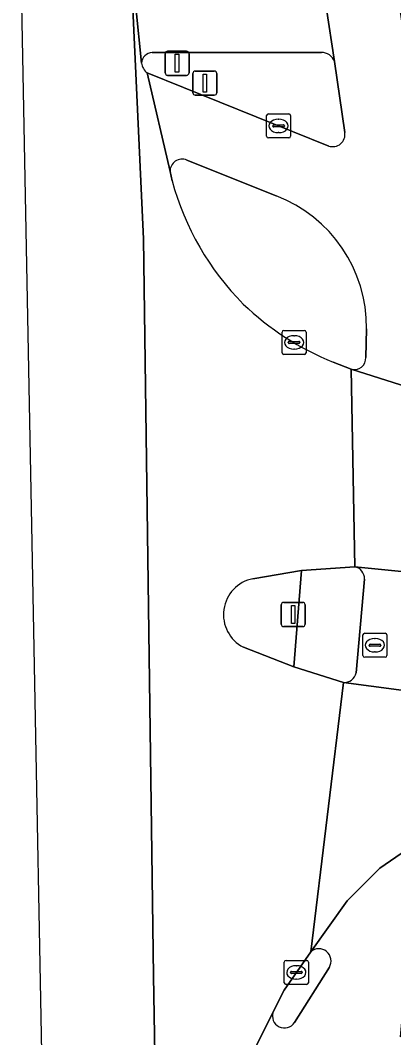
# Model space of a CAD drawing. Extents: x 163008 to 163854, y 382777 to 383982.
# Drawn here: x 163185.58 to 163201.11, y 383251.53 to 383293.81 of the extents above; entities that cross this region are included whole.
import ezdxf

# ---------------------------------------------------------------- set-up
doc = ezdxf.new("R2010")
doc.units = 0
for name, color, linetype in [('IMGEO_Drukknoppaal', 7, 'Continuous'), ('IMGEO_Fietspad_gesloten', 7, 'Continuous'), ('IMGEO_Fietspad_open', 7, 'Continuous'), ('IMGEO_Kolk', 7, 'Continuous'), ('IMGEO_Lichtmast', 7, 'Continuous'), ('IMGEO_Rijbaan_lokaal_gesloten', 7, 'Continuous'), ('IMGEO_Rijbaan_regionaal_gesloten', 7, 'Continuous'), ('IMGEO_Rioolput', 7, 'Continuous'), ('IMGEO_Verkeerseiland_gesloten', 7, 'Continuous'), ('IMGEO_Verkeerseiland_open', 7, 'Continuous'), ('IMGEO_Verkeersregelinstallatiepaal', 7, 'Continuous'), ('IMGEO_Voetpad_open', 7, 'Continuous')]:
    doc.layers.add(name, color=color, linetype=linetype)

msp = doc.modelspace()

# ---------------------------------------------------------------- linework, layer by layer
at = {"layer": 'IMGEO_Drukknoppaal'}
for p, q in [((163192.757, 383290.799), (163192.757, 383291.599)), ((163192.757, 383291.599), (163192.757, 383290.799)), ((163192.857, 383291.699), (163193.647, 383291.699)), ((163193.647, 383291.699), (163192.857, 383291.699)), ((163193.747, 383291.599), (163193.747, 383290.799)), ((163193.747, 383290.799), (163193.747, 383291.599)), ((163193.647, 383290.699), (163192.857, 383290.699)), ((163192.857, 383290.699), (163193.647, 383290.699))]:
    msp.add_line(p, q, dxfattribs=at)
msp.add_lwpolyline([(163193.177, 383291.574), (163193.327, 383291.574), (163193.327, 383290.824), (163193.177, 383290.824), (163193.177, 383291.574)], dxfattribs=at)
for centre, start, end in [((163192.857, 383291.599), 90, 180), ((163192.857, 383291.599), 90, 180), ((163193.647, 383291.599), 0, 90), ((163193.647, 383291.599), 360, 90), ((163192.857, 383290.799), 180, 270), ((163192.857, 383290.799), 180, 270), ((163193.647, 383290.799), 270, 0), ((163193.647, 383290.799), 270, 0)]:
    msp.add_arc(centre, 0.1, start, end, dxfattribs=at)
at = {"layer": 'IMGEO_Fietspad_gesloten'}
for points in [[(163202.024, 383289.81), (163200.928, 383297.28), (163197.963, 383296.894), (163197.948, 383296.66), (163198.641, 383292.097), (163199.075, 383289.153)], [(163198.403, 383288.585), (163190.86, 383291.621), (163191.806, 383287.524)], [(163192.508, 383287.999), (163196.221, 383286.512)], [(163199.981, 383280.993), (163199.947, 383279.802)], [(163199.336, 383279.308), (163203.137, 383278.103)], [(163228.473, 383259.44), (163208.243, 383253.544), (163206.644, 383253.146), (163201.384, 383251.559), (163202.119, 383259.664), (163200.526, 383258.574), (163199.166, 383257.21), (163197.655, 383255.103)], [(163198.433, 383254.456), (163196.981, 383252.158)], [(163196.096, 383252.598), (163195.409, 383251.226), (163194.77, 383248.669)]]:
    msp.add_lwpolyline(points, dxfattribs=at)
for centre, radius, start, end in [((163198.569, 383289.071), 0.513, 251.1799, 9.2316), ((163192.307, 383287.54), 0.501, 66.3413, 181.8263), ((163194.132, 383281.049), 5.849, 359.4541, 69.0778), ((163199.459, 383279.781), 0.489, 255.4529, 2.4589), ((163197.989, 383254.713), 0.513, 329.9079, 130.597), ((163196.563, 383252.427), 0.497, 159.9347, 327.1944)]:
    msp.add_arc(centre, radius, start, end, dxfattribs=at)
at = {"layer": 'IMGEO_Fietspad_open'}
for points in [[(163199.019, 383266.295), (163202.676, 383265.804), (163203.098, 383270.743), (163199.484, 383271.101)], [(163199.894, 383270.59), (163199.541, 383266.693)]]:
    msp.add_lwpolyline(points, dxfattribs=at)
for centre, radius, start, end in [((163199.384, 383270.601), 0.51, 358.7624, 78.7211), ((163199.066, 383266.774), 0.481, 264.3494, 350.2982)]:
    msp.add_arc(centre, radius, start, end, dxfattribs=at)
at = {"layer": 'IMGEO_Kolk'}
for p, q in [((163195.819, 383288.997), (163195.819, 383289.849)), ((163195.894, 383289.923), (163196.746, 383289.923)), ((163196.82, 383289.849), (163196.82, 383288.997)), ((163196.078, 383289.417), (163196.078, 383289.429)), ((163196.121, 383289.466), (163196.519, 383289.466)), ((163196.307, 383289.703), (163196.332, 383289.703)), ((163196.562, 383289.429), (163196.562, 383289.417)), ((163196.516, 383289.38), (163196.118, 383289.38)), ((163196.33, 383289.143), (163196.305, 383289.143)), ((163196.746, 383288.923), (163195.894, 383288.923)), ((163196.466, 383279.996), (163196.466, 383280.848)), ((163196.541, 383280.922), (163197.393, 383280.922)), ((163196.954, 383280.702), (163196.979, 383280.702)), ((163197.467, 383280.848), (163197.467, 383279.996)), ((163196.725, 383280.416), (163196.725, 383280.428)), ((163197.163, 383280.379), (163196.765, 383280.379)), ((163196.768, 383280.465), (163197.166, 383280.465)), ((163196.977, 383280.142), (163196.952, 383280.142)), ((163197.209, 383280.428), (163197.209, 383280.416)), ((163197.393, 383279.922), (163196.541, 383279.922)), ((163196.557, 383253.814), (163196.557, 383254.666)), ((163196.632, 383254.74), (163197.484, 383254.74)), ((163197.045, 383254.52), (163197.07, 383254.52)), ((163197.558, 383254.666), (163197.558, 383253.814)), ((163196.816, 383254.234), (163196.816, 383254.246)), ((163197.254, 383254.197), (163196.856, 383254.197)), ((163196.859, 383254.283), (163197.257, 383254.283)), ((163197.068, 383253.96), (163197.043, 383253.96)), ((163197.3, 383254.246), (163197.3, 383254.234)), ((163197.484, 383253.74), (163196.632, 383253.74))]:
    msp.add_line(p, q, dxfattribs=at)
for points in [[(163195.819, 383288.997), (163195.819, 383289.849)], [(163195.894, 383289.923), (163196.746, 383289.923)], [(163196.82, 383289.849), (163196.82, 383288.997)], [(163196.746, 383288.923), (163195.894, 383288.923)], [(163196.466, 383279.996), (163196.466, 383280.848)], [(163196.541, 383280.922), (163197.393, 383280.922)], [(163197.467, 383280.848), (163197.467, 383279.996)], [(163197.393, 383279.922), (163196.541, 383279.922)], [(163196.557, 383253.814), (163196.557, 383254.666)], [(163196.632, 383254.74), (163197.484, 383254.74)], [(163197.558, 383254.666), (163197.558, 383253.814)], [(163197.484, 383253.74), (163196.632, 383253.74)]]:
    msp.add_lwpolyline(points, dxfattribs=at)
for centre, radius, start, end in [((163195.896, 383289.847), 0.0765, 91.552, 178.448), ((163195.896, 383289.847), 0.0765, 91.552, 178.448), ((163196.744, 383289.847), 0.0765, 1.552, 88.448), ((163196.744, 383289.847), 0.0765, 1.552, 88.448), ((163196.118, 383289.426), 0.0403, 85.8775, 175.7526), ((163196.523, 383289.428), 0.0386, 1.7309, 96.639), ((163196.115, 383289.416), 0.0366, 178.938, 274.7102), ((163196.519, 383289.423), 0.043, 264.8664, 352.4533), ((163195.896, 383288.999), 0.0765, 181.552, 268.448), ((163195.896, 383288.999), 0.0765, 181.552, 268.448), ((163196.744, 383288.999), 0.0765, 271.552, 358.448), ((163196.744, 383288.999), 0.0765, 271.552, 358.448), ((163196.543, 383280.846), 0.0765, 91.552, 178.448), ((163196.543, 383280.846), 0.0765, 91.552, 178.448), ((163197.391, 383280.846), 0.0765, 1.552, 88.448), ((163197.391, 383280.846), 0.0765, 1.552, 88.448), ((163196.765, 383280.425), 0.0403, 85.8775, 175.7526), ((163196.762, 383280.415), 0.0366, 178.938, 274.7102), ((163197.166, 383280.422), 0.043, 264.8664, 352.4533), ((163197.17, 383280.427), 0.0386, 1.7309, 96.639), ((163196.543, 383279.998), 0.0765, 181.552, 268.448), ((163196.543, 383279.998), 0.0765, 181.552, 268.448), ((163197.391, 383279.998), 0.0765, 271.552, 358.448), ((163197.391, 383279.998), 0.0765, 271.552, 358.448), ((163196.634, 383254.664), 0.0765, 91.552, 178.448), ((163196.634, 383254.664), 0.0765, 91.552, 178.448), ((163197.482, 383254.664), 0.0765, 1.552, 88.448), ((163197.482, 383254.664), 0.0765, 1.552, 88.448), ((163196.856, 383254.243), 0.0403, 85.8775, 175.7526), ((163196.853, 383254.233), 0.0366, 178.938, 274.7102), ((163197.257, 383254.24), 0.043, 264.8664, 352.4533), ((163197.261, 383254.245), 0.0386, 1.7309, 96.639), ((163196.634, 383253.816), 0.0765, 181.552, 268.448), ((163196.634, 383253.816), 0.0765, 181.552, 268.448), ((163197.482, 383253.816), 0.0765, 271.552, 358.448), ((163197.482, 383253.816), 0.0765, 271.552, 358.448)]:
    msp.add_arc(centre, radius, start, end, dxfattribs=at)
for centre, major_axis, ratio, start_param, end_param in [((163196.306, 383289.423), (-0.387, 0.002), 0.722429, 4.712389, 7.853982), ((163196.331, 383289.423), (-0.39, 0.002), 0.717154, 1.570796, 4.712389), ((163196.953, 383280.422), (-0.387, 0.002), 0.722429, 4.712389, 7.853982), ((163196.978, 383280.422), (-0.39, 0.002), 0.717154, 1.570796, 4.712389), ((163197.044, 383254.24), (-0.387, 0.002), 0.722429, 4.712389, 7.853982), ((163197.069, 383254.24), (-0.39, 0.002), 0.717154, 1.570796, 4.712389)]:
    msp.add_ellipse(centre, major_axis=major_axis, ratio=ratio, start_param=start_param, end_param=end_param, dxfattribs=at)
at = {"layer": 'IMGEO_Lichtmast'}
for p, q in [((163196.532, 383269.616), (163197.322, 383269.616)), ((163197.322, 383269.616), (163196.532, 383269.616)), ((163196.432, 383268.716), (163196.432, 383269.516)), ((163196.432, 383269.516), (163196.432, 383268.716)), ((163197.422, 383269.516), (163197.422, 383268.716)), ((163197.422, 383268.716), (163197.422, 383269.516)), ((163197.322, 383268.616), (163196.532, 383268.616)), ((163196.532, 383268.616), (163197.322, 383268.616))]:
    msp.add_line(p, q, dxfattribs=at)
msp.add_lwpolyline([(163196.852, 383269.491), (163197.002, 383269.491), (163197.002, 383268.741), (163196.852, 383268.741), (163196.852, 383269.491)], dxfattribs=at)
for centre, start, end in [((163196.532, 383269.516), 90, 180), ((163196.532, 383269.516), 90, 180), ((163197.322, 383269.516), 0, 90), ((163197.322, 383269.516), 360, 90), ((163196.532, 383268.716), 180, 270), ((163196.532, 383268.716), 180, 270), ((163197.322, 383268.716), 270, 0), ((163197.322, 383268.716), 270, 0)]:
    msp.add_arc(centre, 0.1, start, end, dxfattribs=at)
at = {"layer": 'IMGEO_Rijbaan_lokaal_gesloten'}
msp.add_lwpolyline([(163208.533, 383276.844), (163203.137, 383278.103), (163199.336, 383279.308), (163199.484, 383271.101), (163203.098, 383270.743), (163207.976, 383270.027)], close=True, dxfattribs=at)
msp.add_lwpolyline([(163207.596, 383265.404), (163202.676, 383265.804), (163199.019, 383266.295), (163197.655, 383255.103), (163199.166, 383257.21), (163200.526, 383258.574), (163202.119, 383259.664)], dxfattribs=at)
at = {"layer": 'IMGEO_Rijbaan_regionaal_gesloten'}
for points in [[(163186.584, 383244.725), (163188.293, 383244.563), (163191.278, 383244.281), (163191.118, 383254.099), (163190.697, 383284.727), (163190.152, 383296.691), (163186.341, 383296.644), (163185.581, 383296.635), (163186.055, 383272.093), (163186.577, 383245.084), (163186.584, 383244.725)], [(163190.625, 383292.032), (163190.152, 383296.691), (163190.697, 383284.727), (163191.118, 383254.099), (163191.278, 383244.281), (163194.439, 383243.981), (163194.731, 383248.405), (163194.741, 383248.551), (163194.77, 383248.669), (163195.409, 383251.226), (163196.096, 383252.598), (163196.55, 383253.506), (163197.655, 383255.103), (163199.019, 383266.295)], [(163191.892, 383287.14), (163191.806, 383287.524), (163190.86, 383291.621)], [(163195.256, 383270.605), (163197.279, 383270.938), (163199.484, 383271.101), (163199.336, 383279.308), (163198.589, 383279.602)], [(163199.019, 383266.295), (163196.951, 383266.944), (163194.859, 383267.758)]]:
    msp.add_lwpolyline(points, dxfattribs=at)
for centre, radius, start, end in [((163191.182, 383292.078), 0.558, 184.6799, 234.8399), ((163203.056, 383290.174), 11.569, 195.2028, 224.8346), ((163203.022, 383290.561), 11.821, 226.2804, 247.9752), ((163195.55, 383269.113), 1.521, 101.1603, 242.9629)]:
    msp.add_arc(centre, radius, start, end, dxfattribs=at)
at = {"layer": 'IMGEO_Rioolput'}
for p, q in [((163199.901, 383268.34), (163200.753, 383268.34)), ((163199.826, 383267.414), (163199.826, 383268.266)), ((163200.128, 383267.883), (163200.526, 383267.883)), ((163200.314, 383268.12), (163200.339, 383268.12)), ((163200.827, 383268.266), (163200.827, 383267.414)), ((163200.085, 383267.834), (163200.085, 383267.846)), ((163200.523, 383267.797), (163200.125, 383267.797)), ((163200.337, 383267.56), (163200.312, 383267.56)), ((163200.569, 383267.846), (163200.569, 383267.834)), ((163200.753, 383267.34), (163199.901, 383267.34))]:
    msp.add_line(p, q, dxfattribs=at)
for points in [[(163199.901, 383268.34), (163200.753, 383268.34)], [(163199.826, 383267.414), (163199.826, 383268.266)], [(163200.827, 383268.266), (163200.827, 383267.414)], [(163200.753, 383267.34), (163199.901, 383267.34)]]:
    msp.add_lwpolyline(points, dxfattribs=at)
for centre, radius, start, end in [((163199.903, 383268.264), 0.0765, 91.552, 178.448), ((163199.903, 383268.264), 0.0765, 91.552, 178.448), ((163200.751, 383268.264), 0.0765, 1.552, 88.448), ((163200.751, 383268.264), 0.0765, 1.552, 88.448), ((163200.125, 383267.843), 0.0403, 85.8775, 175.7526), ((163200.53, 383267.845), 0.0386, 1.7309, 96.639), ((163200.122, 383267.833), 0.0366, 178.938, 274.7102), ((163200.526, 383267.84), 0.043, 264.8664, 352.4533), ((163199.903, 383267.416), 0.0765, 181.552, 268.448), ((163199.903, 383267.416), 0.0765, 181.552, 268.448), ((163200.751, 383267.416), 0.0765, 271.552, 358.448), ((163200.751, 383267.416), 0.0765, 271.552, 358.448)]:
    msp.add_arc(centre, radius, start, end, dxfattribs=at)
for centre, major_axis, ratio, start_param, end_param in [((163200.313, 383267.84), (-0.387, 0.002), 0.722429, 4.712389, 7.853982), ((163200.338, 383267.84), (-0.39, 0.002), 0.717154, 1.570796, 4.712389)]:
    msp.add_ellipse(centre, major_axis=major_axis, ratio=ratio, start_param=start_param, end_param=end_param, dxfattribs=at)
at = {"layer": 'IMGEO_Verkeerseiland_gesloten'}
for points in [[(163198.102, 383292.472), (163191.063, 383292.468)], [(163199.075, 383289.153), (163198.641, 383292.097)], [(163190.86, 383291.621), (163198.403, 383288.585)], [(163196.221, 383286.512), (163192.508, 383287.999)], [(163191.806, 383287.524), (163191.892, 383287.14)], [(163199.947, 383279.802), (163199.981, 383280.993)], [(163198.589, 383279.602), (163199.336, 383279.308)], [(163199.484, 383271.101), (163197.279, 383270.938), (163196.951, 383266.944), (163199.019, 383266.295)], [(163199.541, 383266.693), (163199.894, 383270.59)], [(163197.655, 383255.103), (163196.55, 383253.506), (163196.096, 383252.598)], [(163196.981, 383252.158), (163198.433, 383254.456)]]:
    msp.add_lwpolyline(points, dxfattribs=at)
for centre, radius, start, end in [((163191.076, 383292.017), 0.451, 91.6732, 178.0646), ((163198.11, 383291.909), 0.563, 19.5251, 90.8197), ((163191.182, 383292.078), 0.558, 184.6799, 234.8399), ((163198.569, 383289.071), 0.513, 251.1799, 9.2316), ((163192.307, 383287.54), 0.501, 66.3413, 181.8263), ((163203.056, 383290.174), 11.569, 195.2028, 224.8346), ((163194.132, 383281.049), 5.849, 359.4541, 69.0778), ((163203.022, 383290.561), 11.821, 226.2804, 247.9752), ((163199.459, 383279.781), 0.489, 255.4529, 2.4589), ((163199.384, 383270.601), 0.51, 358.7624, 78.7211), ((163199.066, 383266.774), 0.481, 264.3494, 350.2982), ((163197.989, 383254.713), 0.513, 329.9079, 130.597), ((163196.563, 383252.427), 0.497, 159.9347, 327.1944)]:
    msp.add_arc(centre, radius, start, end, dxfattribs=at)
at = {"layer": 'IMGEO_Verkeerseiland_open'}
msp.add_lwpolyline([(163194.859, 383267.758), (163196.951, 383266.944), (163197.279, 383270.938), (163195.256, 383270.605)], dxfattribs=at)
msp.add_arc((163195.55, 383269.113), 1.521, 101.1603, 242.9629, dxfattribs=at)
at = {"layer": 'IMGEO_Verkeersregelinstallatiepaal'}
for p, q in [((163191.606, 383291.623), (163191.606, 383292.423)), ((163191.606, 383292.423), (163191.606, 383291.623)), ((163191.706, 383292.523), (163192.496, 383292.523)), ((163192.496, 383292.523), (163191.706, 383292.523)), ((163192.596, 383292.423), (163192.596, 383291.623)), ((163192.596, 383291.623), (163192.596, 383292.423)), ((163192.496, 383291.523), (163191.706, 383291.523)), ((163191.706, 383291.523), (163192.496, 383291.523))]:
    msp.add_line(p, q, dxfattribs=at)
msp.add_lwpolyline([(163192.026, 383292.398), (163192.176, 383292.398), (163192.176, 383291.648), (163192.026, 383291.648), (163192.026, 383292.398)], dxfattribs=at)
for centre, start, end in [((163191.706, 383292.423), 90, 180), ((163191.706, 383292.423), 90, 180), ((163192.496, 383292.423), 0, 90), ((163192.496, 383292.423), 360, 90), ((163191.706, 383291.623), 180, 270), ((163191.706, 383291.623), 180, 270), ((163192.496, 383291.623), 270, 0), ((163192.496, 383291.623), 270, 0)]:
    msp.add_arc(centre, 0.1, start, end, dxfattribs=at)
at = {"layer": 'IMGEO_Voetpad_open'}
for points in [[(163198.641, 383292.097), (163197.948, 383296.66), (163190.76, 383296.728), (163190.152, 383296.691), (163190.625, 383292.032)], [(163191.063, 383292.468), (163198.102, 383292.472)]]:
    msp.add_lwpolyline(points, dxfattribs=at)
for centre, radius, start, end in [((163191.076, 383292.017), 0.451, 91.6732, 178.0646), ((163198.11, 383291.909), 0.563, 19.5251, 90.8197)]:
    msp.add_arc(centre, radius, start, end, dxfattribs=at)

doc.saveas('drawing.dxf')
